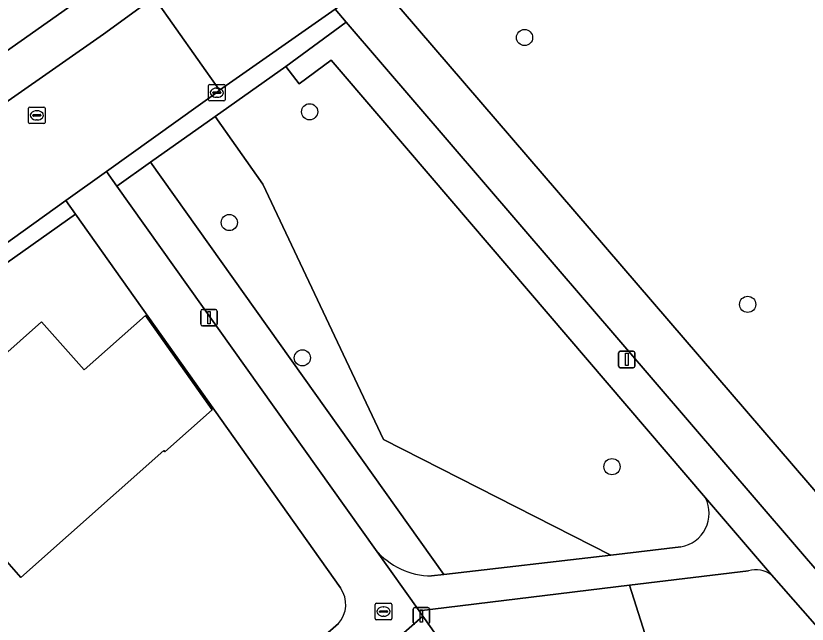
# Model space of a CAD drawing. Extents: x 159352 to 160617, y 385888 to 387323.
# Drawn here: x 160181.08 to 160228.96, y 386385.89 to 386422.69 of the extents above; entities that cross this region are included whole.
import ezdxf

# ---------------------------------------------------------------- set-up
doc = ezdxf.new("R2010")
doc.units = 0
for name, color, linetype in [('IMGEO_Boom', 7, 'Continuous'), ('IMGEO_Erf', 7, 'Continuous'), ('IMGEO_Fietspad_open', 7, 'Continuous'), ('IMGEO_Groenvoorziening', 7, 'Continuous'), ('IMGEO_Kolk', 7, 'Continuous'), ('IMGEO_Lichtmast', 7, 'Continuous'), ('IMGEO_Pand', 7, 'Continuous'), ('IMGEO_Rijbaan_lokaal_open', 7, 'Continuous'), ('IMGEO_Rioolput', 7, 'Continuous'), ('IMGEO_Voetpad_halfverhard', 7, 'Continuous'), ('IMGEO_Voetpad_open', 7, 'Continuous')]:
    doc.layers.add(name, color=color, linetype=linetype)

msp = doc.modelspace()

# ---------------------------------------------------------------- linework, layer by layer
at = {"layer": 'IMGEO_Boom'}
for centre in [(160211.859, 386421.373), (160198.852, 386416.884), (160193.993, 386410.181), (160225.358, 386405.233), (160198.415, 386401.998), (160217.147, 386395.415)]:
    msp.add_circle(centre, 0.489, dxfattribs=at)
at = {"layer": 'IMGEO_Erf'}
for points in [[(160159.554, 386405.783), (160188.029, 386425.874)], [(160184.681, 386410.697), (160167.773, 386398.711), (160165.783, 386397.339), (160163.551, 386396.07), (160161.214, 386395.005), (160158.791, 386394.154), (160156.302, 386393.522), (160156.011, 386393.463)], [(160200.722, 386388.078), (160184.681, 386410.697)], [(160177.628, 386399.735), (160182.629, 386404.174), (160185.212, 386401.265), (160188.916, 386404.553), (160192.954, 386398.858), (160190.098, 386396.322), (160190.032, 386396.396), (160181.381, 386388.717), (160179.956, 386390.324)], [(160139.92, 386394.943), (160130.732, 386398.999), (160130.393, 386399.14), (160114.995, 386386.46), (160108.815, 386394.053), (160084.79, 386374.482), (160100.414, 386357.83), (160121.621, 386335.228), (160131.394, 386324.811), (160143.378, 386312.039), (160220.755, 386365.169), (160205.701, 386386.38), (160199.403, 386380.85), (160179.637, 386363.491), (160178.327, 386364.971), (160163.291, 386351.691), (160159.97, 386352.841), (160148.703, 386342.922), (160127.044, 386367.689), (160141.856, 386380.854)], [(160162.709, 386357.93), (160182.135, 386375.083), (160183.438, 386373.539), (160192.538, 386381.54), (160193.873, 386380.061), (160197.425, 386383.166), (160200.593, 386385.934)]]:
    msp.add_lwpolyline(points, dxfattribs=at)
msp.add_arc((160199.324, 386387.086), 1.714, 317.7562, 35.3574, dxfattribs=at)
at = {"layer": 'IMGEO_Fietspad_open'}
msp.add_lwpolyline([(160251.111, 386368.612), (160247.135, 386373.36), (160247.097, 386373.404), (160242.341, 386378.938), (160203.525, 386424.098), (160202.859, 386424.874), (160200.394, 386423.088), (160201.072, 386422.298), (160248.837, 386366.649)], dxfattribs=at)
at = {"layer": 'IMGEO_Groenvoorziening'}
for points in [[(160247.175, 386378.502), (160250.337, 386379.767), (160254.686, 386381.508), (160256.104, 386382.075), (160254.995, 386386.01), (160255.25, 386390.092), (160265.57, 386401.071), (160242.7, 386429.005), (160241.766, 386429.736), (160241.109, 386430.121), (160239.693, 386430.674), (160238.95, 386430.837), (160233.03, 386431.335), (160232.475, 386431.503), (160232.01, 386431.828), (160231.588, 386432.453), (160231.461, 386433.006), (160230.453, 386443.23), (160210.178, 386428.825), (160203.525, 386424.098), (160242.341, 386378.938)], [(160222.804, 386393.525), (160206.145, 386413.005), (160203.045, 386416.63), (160200.153, 386420.012), (160198.223, 386418.568), (160197.422, 386419.624), (160193.137, 386416.591), (160196.026, 386412.51), (160203.328, 386397.069), (160217.074, 386390.069), (160221.313, 386390.562)], [(160206.228, 386388.809), (160206.979, 386388.896), (160189.234, 386413.828), (160187.193, 386412.384), (160202.837, 386390.404)], [(160225.406, 386389.118), (160218.208, 386388.244), (160224.687, 386367.869), (160226.298, 386362.804), (160238.385, 386372.49)], [(160239.015, 386374.904), (160235.833, 386378.596), (160226.789, 386388.865)]]:
    msp.add_lwpolyline(points, dxfattribs=at)
for points in [[(160217.074, 386390.069), (160203.328, 386397.069), (160196.026, 386412.51), (160193.137, 386416.591), (160189.234, 386413.828), (160206.979, 386388.896)], [(160224.687, 386367.869), (160218.208, 386388.244), (160205.475, 386386.698), (160205.701, 386386.38), (160220.755, 386365.169)]]:
    msp.add_lwpolyline(points, close=True, dxfattribs=at)
for centre, radius, start, end in [((160220.957, 386392.598), 2.067, 279.9297, 26.6467), ((160206.249, 386393.256), 4.447, 219.8899, 269.729), ((160225.836, 386387.563), 1.613, 53.7994, 105.467)]:
    msp.add_arc(centre, radius, start, end, dxfattribs=at)
at = {"layer": 'IMGEO_Kolk'}
for p, q in [((160192.815, 386418.537), (160193.667, 386418.537)), ((160192.74, 386417.611), (160192.74, 386418.463)), ((160192.999, 386418.031), (160192.999, 386418.043)), ((160193.042, 386418.08), (160193.44, 386418.08)), ((160193.228, 386418.317), (160193.253, 386418.317)), ((160193.483, 386418.043), (160193.483, 386418.031)), ((160193.741, 386418.463), (160193.741, 386417.611)), ((160193.437, 386417.994), (160193.039, 386417.994)), ((160193.251, 386417.757), (160193.226, 386417.757)), ((160193.667, 386417.537), (160192.815, 386417.537))]:
    msp.add_line(p, q, dxfattribs=at)
for points in [[(160192.815, 386418.537), (160193.667, 386418.537)], [(160192.74, 386417.611), (160192.74, 386418.463)], [(160193.741, 386418.463), (160193.741, 386417.611)], [(160193.667, 386417.537), (160192.815, 386417.537)]]:
    msp.add_lwpolyline(points, dxfattribs=at)
for centre, radius, start, end in [((160192.817, 386418.461), 0.0765, 91.552, 178.448), ((160192.817, 386418.461), 0.0765, 91.552, 178.448), ((160193.665, 386418.461), 0.0765, 1.552, 88.448), ((160193.665, 386418.461), 0.0765, 1.552, 88.448), ((160193.039, 386418.04), 0.0403, 85.8775, 175.7526), ((160193.444, 386418.042), 0.0386, 1.7309, 96.639), ((160192.817, 386417.613), 0.0765, 181.552, 268.448), ((160192.817, 386417.613), 0.0765, 181.552, 268.448), ((160193.036, 386418.03), 0.0366, 178.938, 274.7102), ((160193.44, 386418.037), 0.043, 264.8664, 352.4533), ((160193.665, 386417.613), 0.0765, 271.552, 358.448), ((160193.665, 386417.613), 0.0765, 271.552, 358.448)]:
    msp.add_arc(centre, radius, start, end, dxfattribs=at)
for centre, major_axis, ratio, start_param, end_param in [((160193.227, 386418.037), (-0.387, 0.002), 0.722429, 4.712389, 7.853982), ((160193.252, 386418.037), (-0.39, 0.002), 0.717154, 1.570796, 4.712389)]:
    msp.add_ellipse(centre, major_axis=major_axis, ratio=ratio, start_param=start_param, end_param=end_param, dxfattribs=at)
at = {"layer": 'IMGEO_Lichtmast'}
for p, q in [((160192.267, 386404.029), (160192.267, 386404.829)), ((160192.267, 386404.829), (160192.267, 386404.029)), ((160192.367, 386404.929), (160193.157, 386404.929)), ((160193.157, 386404.929), (160192.367, 386404.929)), ((160193.257, 386404.829), (160193.257, 386404.029)), ((160193.257, 386404.029), (160193.257, 386404.829)), ((160193.157, 386403.929), (160192.367, 386403.929)), ((160192.367, 386403.929), (160193.157, 386403.929)), ((160217.548, 386401.501), (160217.548, 386402.301)), ((160217.548, 386402.301), (160217.548, 386401.501)), ((160217.648, 386402.401), (160218.438, 386402.401)), ((160218.438, 386402.401), (160217.648, 386402.401)), ((160218.538, 386402.301), (160218.538, 386401.501)), ((160218.538, 386401.501), (160218.538, 386402.301)), ((160218.438, 386401.401), (160217.648, 386401.401)), ((160217.648, 386401.401), (160218.438, 386401.401)), ((160205.118, 386385.989), (160205.118, 386386.789)), ((160205.118, 386386.789), (160205.118, 386385.989)), ((160205.218, 386386.889), (160206.008, 386386.889)), ((160206.008, 386386.889), (160205.218, 386386.889)), ((160206.108, 386386.789), (160206.108, 386385.989)), ((160206.108, 386385.989), (160206.108, 386386.789))]:
    msp.add_line(p, q, dxfattribs=at)
for points in [[(160192.687, 386404.804), (160192.837, 386404.804), (160192.837, 386404.054), (160192.687, 386404.054), (160192.687, 386404.804)], [(160217.968, 386402.276), (160218.118, 386402.276), (160218.118, 386401.526), (160217.968, 386401.526), (160217.968, 386402.276)], [(160205.538, 386386.764), (160205.688, 386386.764), (160205.688, 386386.014), (160205.538, 386386.014), (160205.538, 386386.764)]]:
    msp.add_lwpolyline(points, dxfattribs=at)
for centre, start, end in [((160192.367, 386404.829), 90, 180), ((160192.367, 386404.829), 90, 180), ((160193.157, 386404.829), 0, 90), ((160193.157, 386404.829), 360, 90), ((160192.367, 386404.029), 180, 270), ((160192.367, 386404.029), 180, 270), ((160193.157, 386404.029), 270, 0), ((160193.157, 386404.029), 270, 0), ((160217.648, 386402.301), 90, 180), ((160217.648, 386402.301), 90, 180), ((160218.438, 386402.301), 0, 90), ((160218.438, 386402.301), 360, 90), ((160217.648, 386401.501), 180, 270), ((160217.648, 386401.501), 180, 270), ((160218.438, 386401.501), 270, 0), ((160218.438, 386401.501), 270, 0), ((160205.218, 386386.789), 90, 180), ((160205.218, 386386.789), 90, 180), ((160206.008, 386386.789), 0, 90), ((160206.008, 386386.789), 360, 90), ((160205.218, 386385.989), 180, 270), ((160205.218, 386385.989), 180, 270), ((160206.008, 386385.989), 270, 0), ((160206.008, 386385.989), 270, 0)]:
    msp.add_arc(centre, 0.1, start, end, dxfattribs=at)
at = {"layer": 'IMGEO_Pand'}
msp.add_lwpolyline([(160190.032, 386396.396), (160190.098, 386396.322), (160192.954, 386398.858), (160188.916, 386404.553), (160185.212, 386401.265), (160182.629, 386404.174), (160177.628, 386399.735), (160177.815, 386399.518), (160174.419, 386396.506), (160175.2, 386395.603), (160172.252, 386392.978), (160171.963, 386392.721), (160173.23, 386391.293), (160173.796, 386391.795), (160178.615, 386386.368), (160178.727, 386386.467), (160177.353, 386388.014), (160179.956, 386390.324), (160181.381, 386388.717)], close=True, dxfattribs=at)
at = {"layer": 'IMGEO_Rijbaan_lokaal_open'}
for points in [[(160189.466, 386423.772), (160193.406, 386418.184), (160200.394, 386423.088), (160202.859, 386424.874), (160208.496, 386428.903)], [(160170.385, 386401.671), (160184.099, 386411.508), (160186.557, 386413.271), (160192.244, 386417.35), (160193.24, 386418.039), (160193.406, 386418.184), (160189.466, 386423.772), (160189.194, 386423.606), (160186.378, 386421.575), (160172.149, 386411.643), (160161.51, 386404.139)]]:
    msp.add_lwpolyline(points, dxfattribs=at)
at = {"layer": 'IMGEO_Rioolput'}
for p, q in [((160181.851, 386416.24), (160181.851, 386417.092)), ((160181.926, 386417.166), (160182.778, 386417.166)), ((160182.852, 386417.092), (160182.852, 386416.24)), ((160182.11, 386416.66), (160182.11, 386416.672)), ((160182.548, 386416.623), (160182.15, 386416.623)), ((160182.153, 386416.709), (160182.551, 386416.709)), ((160182.339, 386416.946), (160182.364, 386416.946)), ((160182.594, 386416.672), (160182.594, 386416.66)), ((160182.778, 386416.166), (160181.926, 386416.166)), ((160182.362, 386416.386), (160182.337, 386416.386)), ((160202.823, 386386.225), (160202.823, 386387.077)), ((160202.898, 386387.151), (160203.75, 386387.151)), ((160203.311, 386386.931), (160203.336, 386386.931)), ((160203.824, 386387.077), (160203.824, 386386.225)), ((160203.082, 386386.645), (160203.082, 386386.657)), ((160203.52, 386386.608), (160203.122, 386386.608)), ((160203.125, 386386.694), (160203.523, 386386.694)), ((160203.566, 386386.657), (160203.566, 386386.645)), ((160203.75, 386386.151), (160202.898, 386386.151)), ((160203.334, 386386.371), (160203.309, 386386.371))]:
    msp.add_line(p, q, dxfattribs=at)
for points in [[(160181.851, 386416.24), (160181.851, 386417.092)], [(160181.926, 386417.166), (160182.778, 386417.166)], [(160182.852, 386417.092), (160182.852, 386416.24)], [(160182.778, 386416.166), (160181.926, 386416.166)], [(160202.823, 386386.225), (160202.823, 386387.077)], [(160202.898, 386387.151), (160203.75, 386387.151)], [(160203.824, 386387.077), (160203.824, 386386.225)], [(160203.75, 386386.151), (160202.898, 386386.151)]]:
    msp.add_lwpolyline(points, dxfattribs=at)
for centre, radius, start, end in [((160181.928, 386417.09), 0.0765, 91.552, 178.448), ((160181.928, 386417.09), 0.0765, 91.552, 178.448), ((160182.776, 386417.09), 0.0765, 1.552, 88.448), ((160182.776, 386417.09), 0.0765, 1.552, 88.448), ((160182.15, 386416.669), 0.0403, 85.8775, 175.7526), ((160182.147, 386416.659), 0.0366, 178.938, 274.7102), ((160182.551, 386416.666), 0.043, 264.8664, 352.4533), ((160182.555, 386416.671), 0.0386, 1.7309, 96.639), ((160181.928, 386416.242), 0.0765, 181.552, 268.448), ((160181.928, 386416.242), 0.0765, 181.552, 268.448), ((160182.776, 386416.242), 0.0765, 271.552, 358.448), ((160182.776, 386416.242), 0.0765, 271.552, 358.448), ((160202.9, 386387.075), 0.0765, 91.552, 178.448), ((160202.9, 386387.075), 0.0765, 91.552, 178.448), ((160203.748, 386387.075), 0.0765, 1.552, 88.448), ((160203.748, 386387.075), 0.0765, 1.552, 88.448), ((160203.122, 386386.654), 0.0403, 85.8775, 175.7526), ((160203.119, 386386.644), 0.0366, 178.938, 274.7102), ((160203.523, 386386.651), 0.043, 264.8664, 352.4533), ((160203.527, 386386.656), 0.0386, 1.7309, 96.639), ((160202.9, 386386.227), 0.0765, 181.552, 268.448), ((160202.9, 386386.227), 0.0765, 181.552, 268.448), ((160203.748, 386386.227), 0.0765, 271.552, 358.448), ((160203.748, 386386.227), 0.0765, 271.552, 358.448)]:
    msp.add_arc(centre, radius, start, end, dxfattribs=at)
for centre, major_axis, ratio, start_param, end_param in [((160182.338, 386416.666), (-0.387, 0.002), 0.722429, 4.712389, 7.853982), ((160182.363, 386416.666), (-0.39, 0.002), 0.717154, 1.570796, 4.712389), ((160203.31, 386386.651), (-0.387, 0.002), 0.722429, 4.712389, 7.853982), ((160203.335, 386386.651), (-0.39, 0.002), 0.717154, 1.570796, 4.712389)]:
    msp.add_ellipse(centre, major_axis=major_axis, ratio=ratio, start_param=start_param, end_param=end_param, dxfattribs=at)
at = {"layer": 'IMGEO_Voetpad_halfverhard'}
for points in [[(160226.789, 386388.865), (160222.804, 386393.525)], [(160202.837, 386390.404), (160205.475, 386386.698), (160218.208, 386388.244), (160225.406, 386389.118)], [(160221.313, 386390.562), (160217.074, 386390.069), (160206.979, 386388.896), (160206.228, 386388.809)]]:
    msp.add_lwpolyline(points, dxfattribs=at)
for centre, radius, start, end in [((160220.957, 386392.598), 2.067, 279.9297, 26.6467), ((160206.249, 386393.256), 4.447, 219.8899, 269.729), ((160225.836, 386387.563), 1.613, 53.7994, 105.467)]:
    msp.add_arc(centre, radius, start, end, dxfattribs=at)
at = {"layer": 'IMGEO_Voetpad_open'}
for points in [[(160191.628, 386428.43), (160188.065, 386425.868), (160188.029, 386425.874), (160159.554, 386405.783)], [(160161.51, 386404.139), (160172.149, 386411.643), (160186.378, 386421.575), (160189.194, 386423.606), (160189.466, 386423.772)], [(160201.072, 386422.298), (160197.422, 386419.624), (160198.223, 386418.568), (160200.153, 386420.012), (160203.045, 386416.63), (160206.145, 386413.005), (160222.804, 386393.525), (160226.789, 386388.865), (160235.833, 386378.596), (160239.015, 386374.904), (160242.734, 386370.589), (160249.332, 386362.933)], [(160248.837, 386366.649), (160201.072, 386422.298)], [(160187.193, 386412.384), (160186.557, 386413.271), (160184.099, 386411.508), (160184.681, 386410.697), (160200.722, 386388.078)], [(160200.593, 386385.934), (160197.425, 386383.166), (160199.403, 386380.85), (160205.701, 386386.38), (160205.475, 386386.698), (160202.837, 386390.404), (160187.193, 386412.384)]]:
    msp.add_lwpolyline(points, dxfattribs=at)
for points in [[(160197.422, 386419.624), (160201.072, 386422.298), (160200.394, 386423.088), (160193.406, 386418.184), (160193.24, 386418.039), (160192.244, 386417.35), (160186.557, 386413.271), (160187.193, 386412.384), (160189.234, 386413.828), (160193.137, 386416.591)], [(160184.681, 386410.697), (160184.099, 386411.508), (160170.385, 386401.671), (160170.646, 386401.288), (160167.548, 386399.117), (160167.29, 386399.478), (160165.252, 386398.068), (160163.1, 386396.848), (160160.847, 386395.825), (160158.512, 386395.007), (160156.113, 386394.401), (160156.302, 386393.522), (160158.791, 386394.154), (160161.214, 386395.005), (160163.551, 386396.07), (160165.783, 386397.339), (160167.773, 386398.711)]]:
    msp.add_lwpolyline(points, close=True, dxfattribs=at)
msp.add_arc((160199.324, 386387.086), 1.714, 317.7562, 35.3574, dxfattribs=at)

doc.saveas('drawing.dxf')
